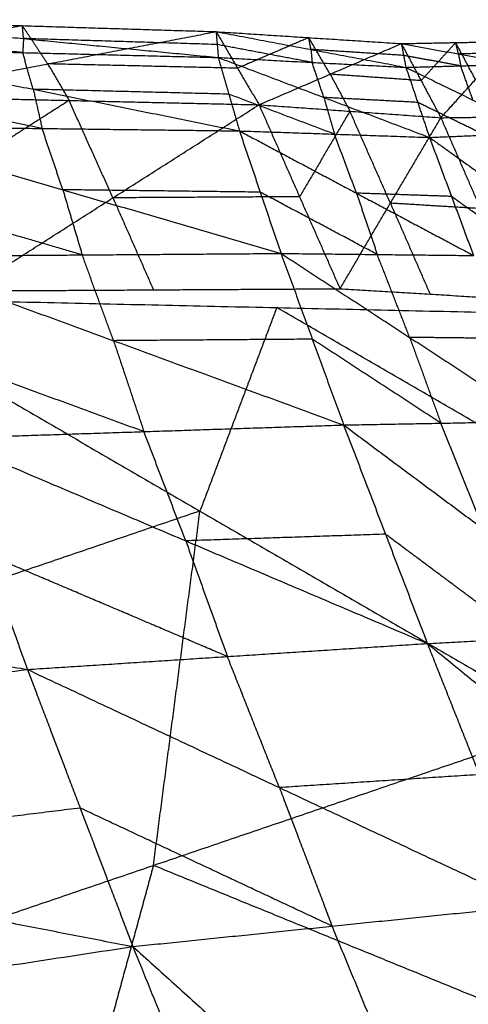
# Model space of a CAD drawing. Header units: millimetres. Extents: x -106 to 110, y -96 to 120.
# Tile 416 of 656: x -41.523 to -40.758, y 107.619 to 109.299. Entities that reach past the tile are written whole.
import ezdxf

# ---------------------------------------------------------------- set-up
doc = ezdxf.new("R2010")
doc.units = ezdxf.units.MM
doc.header["$MEASUREMENT"] = 0
doc.layers.add('Default', color=7, linetype='Continuous', true_color=0x000000)

msp = doc.modelspace()

# ---------------------------------------------------------------- linework, layer by layer
at = {"layer": 'Default'}
for points in [[(-41.8492, 109.2987, 12.729), (-41.5187, 109.2885, 12.8693), (-41.1881, 109.2783, 13.0096)], [(-41.8492, 109.2987, 12.729), (-41.5168, 109.2665, 12.977), (-41.1844, 109.2342, 13.2249)], [(-41.5187, 109.2885, 12.8693), (-41.6624, 109.261, 12.6853), (-41.8062, 109.2335, 12.5013)], [(-41.4756, 109.2233, 12.6416), (-41.4971, 109.2559, 12.7554), (-41.5187, 109.2885, 12.8693)], [(-41.5168, 109.2665, 12.977), (-41.5177, 109.2775, 12.9232), (-41.5187, 109.2885, 12.8693)], [(-41.5182, 109.2426, 13.1039), (-41.6844, 109.2587, 12.9799), (-41.8507, 109.2748, 12.8559)], [(-41.7631, 109.1683, 12.2735), (-41.4756, 109.2233, 12.6416), (-41.1881, 109.2783, 13.0096)], [(-41.5168, 109.2665, 12.977), (-41.5175, 109.2545, 13.0404), (-41.5182, 109.2426, 13.1039)], [(-41.1862, 109.2563, 13.1173), (-41.3515, 109.2614, 13.0471), (-41.5168, 109.2665, 12.977)], [(-41.1881, 109.2783, 13.0096), (-41.1862, 109.2563, 13.1173), (-41.1844, 109.2342, 13.2249)], [(-41.1881, 109.2783, 13.0096), (-41.1515, 109.2159, 12.8075), (-41.1148, 109.1536, 12.6055)], [(-41.1881, 109.2783, 13.0096), (-41.03, 109.2681, 13.0817), (-40.8719, 109.2579, 13.1538)], [(-41.1881, 109.2783, 13.0096), (-41.0262, 109.2479, 13.1787), (-40.8642, 109.2174, 13.3478)], [(-41.03, 109.2681, 13.0817), (-41.0907, 109.242, 12.9446), (-41.1515, 109.2159, 12.8075)], [(-40.9934, 109.2057, 12.8797), (-41.0117, 109.2369, 12.9807), (-41.03, 109.2681, 13.0817)], [(-41.0262, 109.2479, 13.1787), (-41.0281, 109.258, 13.1302), (-41.03, 109.2681, 13.0817)], [(-41.8521, 109.2509, 12.9828), (-41.5182, 109.2426, 13.1039), (-41.1844, 109.2342, 13.2249)], [(-41.8521, 109.2509, 12.9828), (-41.5002, 109.18, 13.2081), (-41.1483, 109.109, 13.4335)], [(-41.0243, 109.2258, 13.2864), (-41.1053, 109.241, 13.2018), (-41.1862, 109.2563, 13.1173)], [(-41.1148, 109.1536, 12.6055), (-40.9934, 109.2057, 12.8797), (-40.8719, 109.2579, 13.1538)], [(-40.8681, 109.2377, 13.2508), (-40.9471, 109.2428, 13.2148), (-41.0262, 109.2479, 13.1787)], [(-41.0262, 109.2479, 13.1787), (-41.0252, 109.2368, 13.2326), (-41.0243, 109.2258, 13.2864)], [(-40.8719, 109.2579, 13.1538), (-40.7791, 109.2597, 13.1892), (-40.6864, 109.2614, 13.2246)], [(-40.8719, 109.2579, 13.1538), (-40.8681, 109.2377, 13.2508), (-40.8642, 109.2174, 13.3478)], [(-40.8719, 109.2579, 13.1538), (-40.8382, 109.1947, 12.9676), (-40.8045, 109.1315, 12.7814)], [(-40.8719, 109.2579, 13.1538), (-40.7745, 109.2403, 13.281), (-40.6771, 109.2227, 13.4081)], [(-40.7791, 109.2597, 13.1892), (-40.8087, 109.2272, 13.0784), (-40.8382, 109.1947, 12.9676)], [(-40.8045, 109.1315, 12.7814), (-40.7454, 109.1965, 13.003), (-40.6864, 109.2614, 13.2246)], [(-40.7454, 109.1965, 13.003), (-40.7623, 109.2281, 13.0961), (-40.7791, 109.2597, 13.1892)], [(-40.7745, 109.2403, 13.281), (-40.7768, 109.25, 13.2351), (-40.7791, 109.2597, 13.1892)], [(-41.5002, 109.18, 13.2081), (-41.5092, 109.2113, 13.156), (-41.5182, 109.2426, 13.1039)], [(-41.1844, 109.2342, 13.2249), (-41.1663, 109.1716, 13.3292), (-41.1483, 109.109, 13.4335)], [(-41.1844, 109.2342, 13.2249), (-41.0243, 109.2258, 13.2864), (-40.8642, 109.2174, 13.3478)], [(-41.1844, 109.2342, 13.2249), (-41.0041, 109.166, 13.3787), (-40.8239, 109.0979, 13.5325)], [(-40.7707, 109.22, 13.378), (-40.8194, 109.2288, 13.3144), (-40.8681, 109.2377, 13.2508)], [(-40.6817, 109.242, 13.3164), (-40.7281, 109.2412, 13.2987), (-40.7745, 109.2403, 13.281)], [(-40.7745, 109.2403, 13.281), (-40.7726, 109.2302, 13.3295), (-40.7707, 109.22, 13.378)], [(-41.4756, 109.2233, 12.6416), (-41.4573, 109.1921, 12.5405), (-41.439, 109.1609, 12.4395)], [(-41.1515, 109.2159, 12.8075), (-41.3135, 109.2196, 12.7246), (-41.4756, 109.2233, 12.6416)], [(-41.0041, 109.166, 13.3787), (-41.0142, 109.1959, 13.3325), (-41.0243, 109.2258, 13.2864)], [(-40.8642, 109.2174, 13.3478), (-40.7707, 109.22, 13.378), (-40.6771, 109.2227, 13.4081)], [(-40.8642, 109.2174, 13.3478), (-40.844, 109.1576, 13.4402), (-40.8239, 109.0979, 13.5325)], [(-40.8642, 109.2174, 13.3478), (-40.7497, 109.1616, 13.4645), (-40.6351, 109.1057, 13.5811)], [(-40.7497, 109.1616, 13.4645), (-40.7602, 109.1908, 13.4212), (-40.7707, 109.22, 13.378)], [(-40.9934, 109.2057, 12.8797), (-40.9765, 109.1742, 12.7865), (-40.9597, 109.1426, 12.6934)], [(-40.8382, 109.1947, 12.9676), (-40.9158, 109.2002, 12.9236), (-40.9934, 109.2057, 12.8797)], [(-41.4851, 109.1132, 13.3348), (-41.6611, 109.1486, 13.2221), (-41.8371, 109.1841, 13.1094)], [(-41.1663, 109.1716, 13.3292), (-41.3332, 109.1758, 13.2687), (-41.5002, 109.18, 13.2081)], [(-41.5002, 109.18, 13.2081), (-41.4927, 109.1466, 13.2715), (-41.4851, 109.1132, 13.3348)], [(-41.7631, 109.1683, 12.2735), (-41.439, 109.1609, 12.4395), (-41.1148, 109.1536, 12.6055)], [(-41.439, 109.1609, 12.4395), (-41.5636, 109.0816, 12.2663), (-41.6883, 109.0022, 12.093)], [(-41.3642, 108.9949, 12.259), (-41.4016, 109.0779, 12.3492), (-41.439, 109.1609, 12.4395)], [(-40.9861, 109.1035, 13.483), (-41.0762, 109.1375, 13.4061), (-41.1663, 109.1716, 13.3292)], [(-40.844, 109.1576, 13.4402), (-40.9241, 109.1618, 13.4094), (-41.0041, 109.166, 13.3787)], [(-41.0041, 109.166, 13.3787), (-40.9951, 109.1348, 13.4308), (-40.9861, 109.1035, 13.483)], [(-41.6135, 108.8361, 11.9125), (-41.3642, 108.9949, 12.259), (-41.1148, 109.1536, 12.6055)], [(-41.1148, 109.1536, 12.6055), (-41.0457, 108.9967, 12.4355), (-40.9766, 108.8398, 12.2655)], [(-41.1148, 109.1536, 12.6055), (-40.9597, 109.1426, 12.6934), (-40.8045, 109.1315, 12.7814)], [(-40.7295, 109.1018, 13.5568), (-40.7868, 109.1297, 13.4985), (-40.844, 109.1576, 13.4402)], [(-40.9597, 109.1426, 12.6934), (-41.0027, 109.0696, 12.5645), (-41.0457, 108.9967, 12.4355)], [(-40.9766, 108.8398, 12.2655), (-40.8906, 108.9857, 12.5234), (-40.8045, 109.1315, 12.7814)], [(-40.8906, 108.9857, 12.5234), (-40.9251, 109.0641, 12.6084), (-40.9597, 109.1426, 12.6934)], [(-40.8045, 109.1315, 12.7814), (-40.7131, 109.1326, 12.8248), (-40.6216, 109.1337, 12.8682)], [(-40.8045, 109.1315, 12.7814), (-40.7369, 108.9764, 12.6207), (-40.6692, 108.8213, 12.4599)], [(-41.822, 109.1173, 13.2361), (-41.4851, 109.1132, 13.3348), (-41.1483, 109.109, 13.4335)], [(-41.822, 109.1173, 13.2361), (-41.4497, 109.0086, 13.428), (-41.0773, 108.9, 13.62)], [(-41.4497, 109.0086, 13.428), (-41.4674, 109.0609, 13.3814), (-41.4851, 109.1132, 13.3348)], [(-41.1483, 109.109, 13.4335), (-41.1128, 109.0045, 13.5268), (-41.0773, 108.9, 13.62)], [(-41.1483, 109.109, 13.4335), (-40.9861, 109.1035, 13.483), (-40.8239, 109.0979, 13.5325)], [(-41.1483, 109.109, 13.4335), (-40.9485, 109.0028, 13.5636), (-40.7488, 108.8965, 13.6937)], [(-40.9485, 109.0028, 13.5636), (-40.9673, 109.0531, 13.5233), (-40.9861, 109.1035, 13.483)], [(-40.8239, 109.0979, 13.5325), (-40.7295, 109.1018, 13.5568), (-40.6351, 109.1057, 13.5811)], [(-40.8239, 109.0979, 13.5325), (-40.7863, 108.9972, 13.6131), (-40.7488, 108.8965, 13.6937)], [(-40.8239, 109.0979, 13.5325), (-40.6913, 109.0028, 13.6312), (-40.5588, 108.9078, 13.73)], [(-41.4166, 108.8975, 13.5455), (-41.6028, 108.9518, 13.4495), (-41.789, 109.0062, 13.3535)], [(-41.1128, 109.0045, 13.5268), (-41.2812, 109.0066, 13.4774), (-41.4497, 109.0086, 13.428)], [(-41.4497, 109.0086, 13.428), (-41.4332, 108.9531, 13.4868), (-41.4166, 108.8975, 13.5455)], [(-41.0457, 108.9967, 12.4355), (-41.2049, 108.9958, 12.3472), (-41.3642, 108.9949, 12.259)], [(-41.3642, 108.9949, 12.259), (-41.3296, 108.9164, 12.174), (-41.295, 108.8379, 12.089)], [(-40.913, 108.8982, 13.6568), (-41.0129, 108.9514, 13.5918), (-41.1128, 109.0045, 13.5268)], [(-40.7863, 108.9972, 13.6131), (-40.8674, 109, 13.5883), (-40.9485, 109.0028, 13.5636)], [(-40.9485, 109.0028, 13.5636), (-40.9308, 108.9505, 13.6102), (-40.913, 108.8982, 13.6568)], [(-40.6538, 108.9021, 13.7119), (-40.72, 108.9497, 13.6625), (-40.7863, 108.9972, 13.6131)], [(-40.8906, 108.9857, 12.5234), (-40.8567, 108.9081, 12.4431), (-40.8229, 108.8306, 12.3627)], [(-40.7369, 108.9764, 12.6207), (-40.8137, 108.981, 12.572), (-40.8906, 108.9857, 12.5234)], [(-41.756, 108.895, 13.471), (-41.4166, 108.8975, 13.5455), (-41.0773, 108.9, 13.62)], [(-41.756, 108.895, 13.471), (-41.3632, 108.7512, 13.6196), (-40.9704, 108.6074, 13.7681)], [(-41.3632, 108.7512, 13.6196), (-41.3899, 108.8244, 13.5825), (-41.4166, 108.8975, 13.5455)], [(-41.0773, 108.9, 13.62), (-41.0239, 108.7537, 13.694), (-40.9704, 108.6074, 13.7681)], [(-41.0773, 108.9, 13.62), (-40.913, 108.8982, 13.6568), (-40.7488, 108.8965, 13.6937)], [(-41.0773, 108.9, 13.62), (-40.8578, 108.7568, 13.7184), (-40.6383, 108.6136, 13.8167)], [(-40.8578, 108.7568, 13.7184), (-40.8854, 108.8275, 13.6876), (-40.913, 108.8982, 13.6568)], [(-41.6135, 108.8361, 11.9125), (-41.295, 108.8379, 12.089), (-40.9766, 108.8398, 12.2655)], [(-40.9766, 108.8398, 12.2655), (-40.8229, 108.8306, 12.3627), (-40.6692, 108.8213, 12.4599)], [(-41.8436, 108.8246, 11.7968), (-41.2156, 108.4607, 11.4616), (-40.5877, 108.0968, 11.1264)], [(-41.8436, 108.8246, 11.7968), (-41.0846, 108.8076, 12.2429), (-40.3255, 108.7907, 12.6889)], [(-41.0846, 108.8076, 12.2429), (-41.1501, 108.6342, 11.8523), (-41.2156, 108.4607, 11.4616)], [(-40.4566, 108.4437, 11.9077), (-40.7706, 108.6257, 12.0753), (-41.0846, 108.8076, 12.2429)], [(-41.0239, 108.7537, 13.694), (-41.1935, 108.7525, 13.6568), (-41.3632, 108.7512, 13.6196)], [(-41.3632, 108.7512, 13.6196), (-41.3372, 108.6737, 13.6688), (-41.3113, 108.5961, 13.718)], [(-40.8044, 108.6105, 13.7924), (-40.9141, 108.6821, 13.7432), (-41.0239, 108.7537, 13.694)], [(-40.6936, 108.755, 13.7552), (-40.7757, 108.7559, 13.7368), (-40.8578, 108.7568, 13.7184)], [(-40.8578, 108.7568, 13.7184), (-40.8311, 108.6836, 13.7554), (-40.8044, 108.6105, 13.7924)], [(-41.3113, 108.5961, 13.718), (-41.5077, 108.668, 13.6438), (-41.7041, 108.74, 13.5695)], [(-41.6522, 108.5849, 13.668), (-41.3113, 108.5961, 13.718), (-40.9704, 108.6074, 13.7681)], [(-40.9704, 108.6074, 13.7681), (-40.8044, 108.6105, 13.7924), (-40.6383, 108.6136, 13.8167)], [(-40.9704, 108.6074, 13.7681), (-40.899, 108.4211, 13.8149), (-40.8276, 108.2347, 13.8618)], [(-40.9704, 108.6074, 13.7681), (-40.7318, 108.4299, 13.8277), (-40.4931, 108.2524, 13.8873)], [(-40.7318, 108.4299, 13.8277), (-40.7681, 108.5202, 13.81), (-40.8044, 108.6105, 13.7924)], [(-41.2399, 108.4098, 13.7649), (-41.2756, 108.503, 13.7415), (-41.3113, 108.5961, 13.718)], [(-41.6522, 108.5849, 13.668), (-41.5811, 108.3876, 13.7377), (-41.5101, 108.1904, 13.8075)], [(-41.6522, 108.5849, 13.668), (-41.2399, 108.4098, 13.7649), (-40.8276, 108.2347, 13.8618)], [(-41.2156, 108.4607, 11.4616), (-41.5693, 108.3404, 11.2256), (-41.923, 108.2201, 10.9897)], [(-41.2951, 107.8562, 10.6544), (-41.2554, 108.1584, 11.058), (-41.2156, 108.4607, 11.4616)], [(-43.0313, 108.446, 13.5182), (-42.2707, 108.3182, 13.6628), (-41.5101, 108.1904, 13.8075)], [(-40.899, 108.4211, 13.8149), (-41.0694, 108.4154, 13.7899), (-41.2399, 108.4098, 13.7649)], [(-41.2399, 108.4098, 13.7649), (-41.2044, 108.3112, 13.7998), (-41.1688, 108.2125, 13.8347)], [(-40.6604, 108.2435, 13.8745), (-40.7797, 108.3323, 13.8447), (-40.899, 108.4211, 13.8149)], [(-41.1688, 108.2125, 13.8347), (-41.375, 108.3001, 13.7862), (-41.5811, 108.3876, 13.7377)], [(-40.8276, 108.2347, 13.8618), (-40.6604, 108.2435, 13.8745), (-40.4931, 108.2524, 13.8873)], [(-41.5101, 108.1904, 13.8075), (-41.1688, 108.2125, 13.8347), (-40.8276, 108.2347, 13.8618)], [(-40.8276, 108.2347, 13.8618), (-40.7388, 108.0111, 13.8744), (-40.6501, 107.7875, 13.8871)], [(-40.8276, 108.2347, 13.8618), (-40.5712, 108.0265, 13.8773), (-40.3147, 107.8184, 13.8928)], [(-41.0801, 107.9889, 13.8473), (-41.1245, 108.1007, 13.841), (-41.1688, 108.2125, 13.8347)], [(-42.884, 108.0203, 13.7343), (-42.197, 108.1054, 13.7709), (-41.5101, 108.1904, 13.8075)], [(-41.5101, 108.1904, 13.8075), (-41.4201, 107.9541, 13.8399), (-41.3302, 107.7178, 13.8723)], [(-41.5101, 108.1904, 13.8075), (-41.0801, 107.9889, 13.8473), (-40.6501, 107.7875, 13.8871)], [(-42.0024, 107.6156, 10.1825), (-41.2951, 107.8562, 10.6544), (-40.5877, 108.0968, 11.1264)], [(-40.8477, 107.1445, 9.8347), (-40.7177, 107.6206, 10.4805), (-40.5877, 108.0968, 11.1264)], [(-42.884, 108.0203, 13.7343), (-42.1071, 107.8691, 13.8033), (-41.3302, 107.7178, 13.8723)], [(-40.7388, 108.0111, 13.8744), (-40.9095, 108, 13.8609), (-41.0801, 107.9889, 13.8473)], [(-41.0801, 107.9889, 13.8473), (-41.0351, 107.8708, 13.8635), (-40.9902, 107.7527, 13.8797)], [(-41.4201, 107.9541, 13.8399), (-41.7636, 107.9116, 13.8216), (-42.1071, 107.8691, 13.8033)], [(-40.9902, 107.7527, 13.8797), (-41.2052, 107.8534, 13.8598), (-41.4201, 107.9541, 13.8399)], [(-41.2951, 107.8562, 10.6544), (-41.3601, 107.6181, 10.3315), (-41.425, 107.38, 10.0086)], [(-40.7177, 107.6206, 10.4805), (-41.0064, 107.7384, 10.5675), (-41.2951, 107.8562, 10.6544)], [(-41.3302, 107.7178, 13.8723), (-40.9902, 107.7527, 13.8797), (-40.6501, 107.7875, 13.8871)], [(-40.7655, 107.2098, 13.7833), (-40.8779, 107.4812, 13.8315), (-40.9902, 107.7527, 13.8797)], [(-42.6937, 107.5097, 13.8643), (-42.012, 107.6138, 13.8683), (-41.3302, 107.7178, 13.8723)], [(-41.3302, 107.7178, 13.8723), (-41.098, 107.1453, 13.8005), (-40.8657, 106.5728, 13.7287)], [(-41.3302, 107.7178, 13.8723), (-40.7655, 107.2098, 13.7833), (-40.2009, 106.7017, 13.6944)]]:
    msp.add_open_spline(points, degree=2, dxfattribs=at)

doc.saveas('drawing.dxf')
